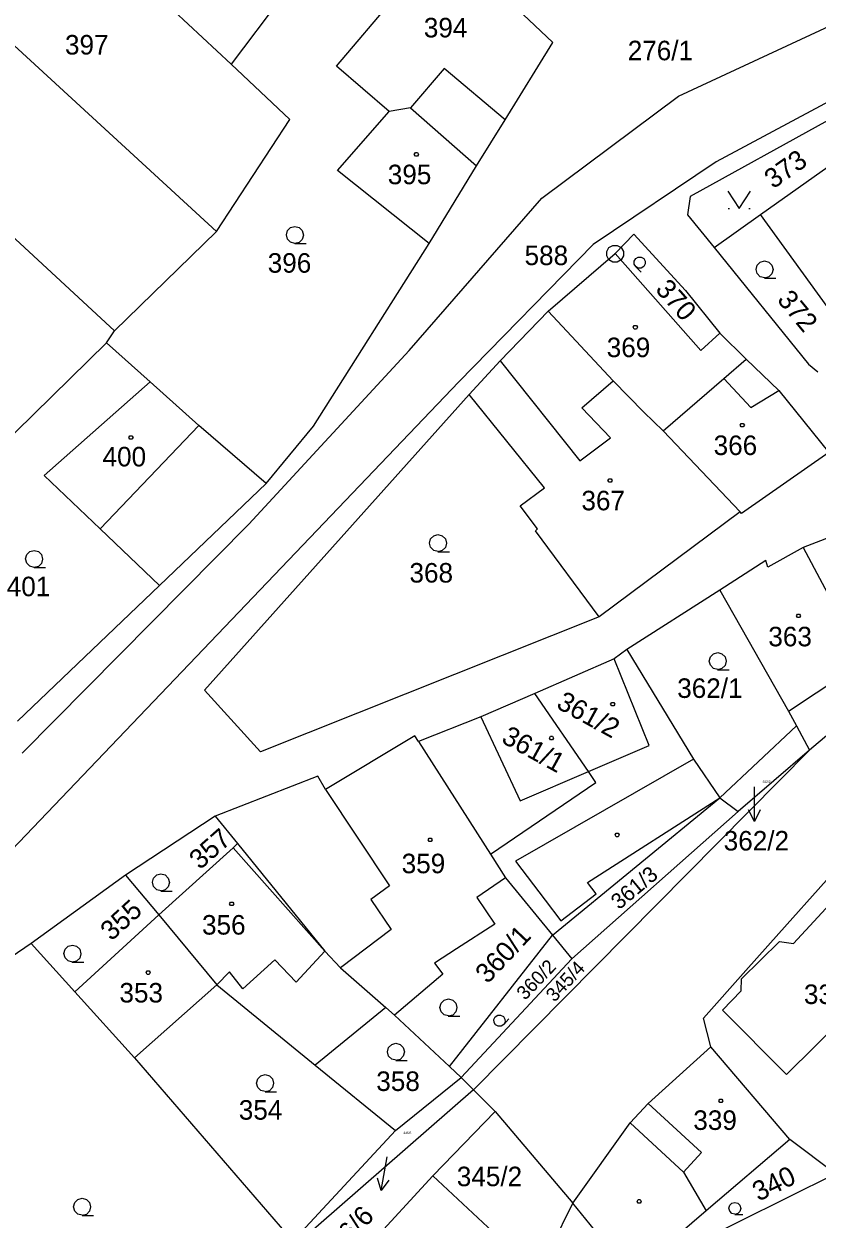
# Model space of a CAD drawing. Extents: x -609861 to -605046, y -1120287 to -1116307.
# Drawn here: x -607134.3 to -607065.2, y -1119416.3 to -1119312.2 of the extents above; entities that cross this region are included whole.
import ezdxf

# ---------------------------------------------------------------- set-up
doc = ezdxf.new("R2010")
doc.units = 0
for name, color, linetype in [('Vrstva 1', 7, 'Continuous'), ('Vrstva 2', 7, 'Continuous'), ('Vrstva 3', 7, 'Continuous'), ('Vrstva 4', 7, 'Continuous'), ('Vrstva 5', 7, 'Continuous'), ('Vrstva 7', 7, 'Continuous'), ('Vrstva 8', 7, 'Continuous')]:
    doc.layers.add(name, color=color, linetype=linetype)

msp = doc.modelspace()

# ---------------------------------------------------------------- linework, layer by layer
at = {"layer": 'Vrstva 1'}
for p, q in [((-607116.25, -1119315.74), (-607138.55, -1119294.86)), ((-607117.5, -1119330.31), (-607147.38, -1119302.89)), ((-607107.08, -1119315.91), (-607097.7, -1119304.91)), ((-607088.22, -1119313.84), (-607097.7, -1119304.91)), ((-607109.62, -1119306.98), (-607116.25, -1119315.74)), ((-607126.38, -1119338.96), (-607156.01, -1119311.54)), ((-607092.39, -1119320.57), (-607088.22, -1119313.84)), ((-607111.14, -1119320.55), (-607116.25, -1119315.74)), ((-607102.49, -1119319.85), (-607107.08, -1119315.91)), ((-607097.69, -1119316.12), (-607100.62, -1119319.53)), ((-607092.39, -1119320.57), (-607097.69, -1119316.12)), ((-607100.62, -1119319.53), (-607102.49, -1119319.85)), ((-607117.5, -1119330.31), (-607111.14, -1119320.55)), ((-607106.98, -1119324.99), (-607102.49, -1119319.85)), ((-607094.87, -1119324.58), (-607092.39, -1119320.57)), ((-607064.29, -1119320.65), (-607076.27, -1119327.26)), ((-607070.14, -1119328.83), (-607062.5, -1119323.4)), ((-607098.99, -1119331.35), (-607106.98, -1119324.99)), ((-607098.99, -1119331.35), (-607094.87, -1119324.58)), ((-607076.27, -1119327.26), (-607076.51, -1119328.85)), ((-607076.51, -1119328.85), (-607074.2, -1119331.71)), ((-607074.2, -1119331.71), (-607070.14, -1119328.83)), ((-607062.38, -1119339.56), (-607070.14, -1119328.83)), ((-607126.38, -1119338.96), (-607117.5, -1119330.31)), ((-607082.81, -1119332.23), (-607081.19, -1119330.53)), ((-607081.19, -1119330.53), (-607076.67, -1119335.43)), ((-607109.07, -1119347.25), (-607098.99, -1119331.35)), ((-607088.63, -1119337.24), (-607082.81, -1119332.23)), ((-607082.81, -1119332.23), (-607075.35, -1119340.67)), ((-607074.2, -1119331.71), (-607065.97, -1119341.86)), ((-607076.67, -1119335.43), (-607073.7, -1119339.14)), ((-607092.81, -1119341.56), (-607088.63, -1119337.24)), ((-607088.63, -1119337.24), (-607082.99, -1119343.3)), ((-607127.08, -1119339.98), (-607126.38, -1119338.96)), ((-607075.35, -1119340.67), (-607073.7, -1119339.14)), ((-607073.7, -1119339.14), (-607071.4, -1119341.43)), ((-607127.08, -1119339.98), (-607142.35, -1119354.96)), ((-607123.28, -1119343.39), (-607127.08, -1119339.98)), ((-607095.53, -1119344.49), (-607092.81, -1119341.56)), ((-607073.34, -1119343.09), (-607071.4, -1119341.43)), ((-607071.4, -1119341.43), (-607068.57, -1119344.15)), ((-607065.97, -1119341.86), (-607065.17, -1119342.51)), ((-607132.51, -1119351.54), (-607123.28, -1119343.39)), ((-607119.04, -1119347.18), (-607123.28, -1119343.39)), ((-607082.99, -1119343.3), (-607080.31, -1119346.03)), ((-607078.62, -1119347.66), (-607073.34, -1119343.09)), ((-607118.55, -1119370.22), (-607095.53, -1119344.49)), ((-607088.96, -1119352.6), (-607095.53, -1119344.49)), ((-607068.57, -1119344.15), (-607064.21, -1119349.53)), ((-607080.31, -1119346.03), (-607078.62, -1119347.66)), ((-607113.2, -1119352.23), (-607119.04, -1119347.18)), ((-607113.2, -1119352.23), (-607109.07, -1119347.25)), ((-607071.93, -1119354.7), (-607078.62, -1119347.66)), ((-607064.21, -1119349.53), (-607071.82, -1119354.86)), ((-607127.63, -1119356.19), (-607132.51, -1119351.54)), ((-607122.48, -1119361.11), (-607113.2, -1119352.23)), ((-607091.08, -1119354.18), (-607088.96, -1119352.6)), ((-607089.56, -1119356.19), (-607091.08, -1119354.18)), ((-607071.93, -1119354.7), (-607084.21, -1119363.84)), ((-607071.82, -1119354.86), (-607071.93, -1119354.7)), ((-607122.48, -1119361.11), (-607127.63, -1119356.19)), ((-607089.74, -1119356.35), (-607089.56, -1119356.19)), ((-607061.65, -1119355.97), (-607066.45, -1119357.81)), ((-607084.21, -1119363.84), (-607089.74, -1119356.35)), ((-607066.45, -1119357.81), (-607069.52, -1119359.51)), ((-607066.45, -1119357.81), (-607061.18, -1119367.7)), ((-607069.7, -1119358.95), (-607073.69, -1119361.51)), ((-607069.52, -1119359.51), (-607069.7, -1119358.95)), ((-607134.83, -1119372.93), (-607122.48, -1119361.11)), ((-607073.69, -1119361.51), (-607081.78, -1119366.7)), ((-607073.69, -1119361.51), (-607067.71, -1119372.05)), ((-607084.21, -1119363.84), (-607113.67, -1119375.59)), ((-607082.89, -1119367.51), (-607089.81, -1119370.51)), ((-607081.78, -1119366.7), (-607082.89, -1119367.51)), ((-607081.78, -1119366.7), (-607075.99, -1119376.24)), ((-607113.67, -1119375.59), (-607118.55, -1119370.22)), ((-607089.81, -1119370.51), (-607094.5, -1119372.54)), ((-607085.13, -1119377.31), (-607089.81, -1119370.51)), ((-607059.46, -1119370), (-607065.9, -1119375.44)), ((-607094.5, -1119372.54), (-607099.93, -1119374.69)), ((-607067.71, -1119372.05), (-607067.03, -1119373.32)), ((-607073.7, -1119379.59), (-607067.03, -1119373.32)), ((-607067.03, -1119373.32), (-607065.9, -1119375.44)), ((-607100.25, -1119374.19), (-607108.03, -1119378.86)), ((-607099.93, -1119374.69), (-607100.25, -1119374.19)), ((-607099.93, -1119374.69), (-607093.67, -1119384.49)), ((-607065.9, -1119375.44), (-607095.15, -1119405)), ((-607065.9, -1119375.44), (-607072.11, -1119380.78)), ((-607075.99, -1119376.24), (-607073.7, -1119379.59)), ((-607108.69, -1119377.71), (-607117.62, -1119381.18)), ((-607108.03, -1119378.86), (-607108.69, -1119377.71)), ((-607084.48, -1119378.26), (-607085.13, -1119377.31)), ((-607093.67, -1119384.49), (-607084.48, -1119378.26)), ((-607088.25, -1119391.56), (-607073.7, -1119379.59)), ((-607073.7, -1119379.59), (-607072.11, -1119380.78)), ((-607072.11, -1119380.78), (-607086.58, -1119393.6)), ((-607117.62, -1119381.18), (-607125.43, -1119386.34)), ((-607117.62, -1119381.18), (-607115.67, -1119383.58)), ((-607122.53, -1119389.79), (-607116.06, -1119383.94)), ((-607116.06, -1119383.94), (-607115.67, -1119383.58)), ((-607115.67, -1119383.58), (-607108.08, -1119392.94)), ((-607093.67, -1119384.49), (-607092.34, -1119386.57)), ((-607125.43, -1119386.34), (-607133.64, -1119392.28)), ((-607125.43, -1119386.34), (-607122.53, -1119389.79)), ((-607092.34, -1119386.57), (-607094.86, -1119388.27)), ((-607092.34, -1119386.57), (-607088.25, -1119391.56)), ((-607068.57, -1119391.41), (-607064.4, -1119386.77)), ((-607094.86, -1119388.27), (-607093.29, -1119390.59)), ((-607129.84, -1119396.49), (-607122.53, -1119389.79)), ((-607122.53, -1119389.79), (-607117.48, -1119395.86)), ((-607097.23, -1119402.99), (-607088.25, -1119391.56)), ((-607093.29, -1119390.59), (-607096.63, -1119392.75)), ((-607088.25, -1119391.56), (-607086.58, -1119393.6)), ((-607071.43, -1119394.62), (-607068.57, -1119391.41)), ((-607133.64, -1119392.28), (-607142.24, -1119398.06)), ((-607133.64, -1119392.28), (-607129.84, -1119396.49)), ((-607108.08, -1119392.94), (-607106.71, -1119394.38)), ((-607096.63, -1119392.75), (-607098.54, -1119393.98)), ((-607086.58, -1119393.6), (-607096.2, -1119403.95)), ((-607106.71, -1119394.38), (-607102.78, -1119397.84)), ((-607098.54, -1119393.98), (-607097.81, -1119394.94)), ((-607075.13, -1119398.77), (-607071.43, -1119394.62)), ((-607097.81, -1119394.94), (-607102.03, -1119398.5)), ((-607129.84, -1119396.49), (-607124.65, -1119402.22)), ((-607117.48, -1119395.86), (-607124.65, -1119402.22)), ((-607117.48, -1119395.86), (-607108.91, -1119402.85)), ((-607102.78, -1119397.84), (-607108.91, -1119402.85)), ((-607102.78, -1119397.84), (-607102.03, -1119398.5)), ((-607102.03, -1119398.5), (-607097.23, -1119402.99)), ((-607074.48, -1119401.26), (-607075.13, -1119398.77)), ((-607079.93, -1119406.19), (-607074.48, -1119401.26)), ((-607067.59, -1119409.33), (-607074.48, -1119401.26)), ((-607124.65, -1119402.22), (-607110.88, -1119418.17)), ((-607108.91, -1119402.85), (-607101.94, -1119408.54)), ((-607097.23, -1119402.99), (-607096.2, -1119403.95)), ((-607101.94, -1119408.54), (-607096.2, -1119403.95)), ((-607096.2, -1119403.95), (-607095.15, -1119405)), ((-607095.15, -1119405), (-607121.84, -1119428.29)), ((-607095.15, -1119405), (-607093.25, -1119406.91)), ((-607093.25, -1119406.91), (-607098.67, -1119412.49)), ((-607093.25, -1119406.91), (-607086.49, -1119414.89)), ((-607081.5, -1119407.88), (-607079.93, -1119406.19)), ((-607086.49, -1119414.89), (-607081.5, -1119407.88)), ((-607110.88, -1119418.17), (-607101.94, -1119408.54)), ((-607067.59, -1119409.33), (-607074.87, -1119415.55)), ((-607063.63, -1119412.31), (-607067.59, -1119409.33)), ((-607063.63, -1119412.31), (-607081.39, -1119421.12)), ((-607098.67, -1119412.49), (-607107.15, -1119421.67)), ((-607098.67, -1119412.49), (-607092.1, -1119418.62)), ((-607089.51, -1119420.98), (-607086.49, -1119414.89)), ((-607081.39, -1119421.12), (-607086.49, -1119414.89)), ((-607074.87, -1119415.55), (-607081.39, -1119421.12))]:
    msp.add_line(p, q, dxfattribs=at)
at = {"layer": 'Vrstva 3'}
for p, q in [((-607072.96, -1119328.29), (-607072.86, -1119328.29)), ((-607071.16, -1119328.29), (-607071.06, -1119328.29))]:
    msp.add_line(p, q, dxfattribs=at)
for points in [[(-607073.01, -1119326.79), (-607072.01, -1119328.29), (-607071.01, -1119326.79)], [(-607110.68, -1119331.34), (-607111.06, -1119331.24), (-607111.33, -1119330.97), (-607111.43, -1119330.6), (-607111.33, -1119330.23), (-607111.06, -1119329.96), (-607110.69, -1119329.86), (-607110.32, -1119329.96), (-607110.05, -1119330.23), (-607109.95, -1119330.61), (-607110.05, -1119330.99), (-607110.32, -1119331.26), (-607110.7, -1119331.36), (-607109.7, -1119331.36)], [(-607081.01, -1119333.36), (-607081.143, -1119333.133), (-607081.144, -1119332.877), (-607081.017, -1119332.654), (-607080.795, -1119332.525), (-607080.539, -1119332.525), (-607080.316, -1119332.652), (-607080.187, -1119332.874), (-607080.186, -1119333.13), (-607080.318, -1119333.358), (-607080.545, -1119333.491), (-607080.801, -1119333.492), (-607081.029, -1119333.36), (-607080.554, -1119333.832)], [(-607069.79, -1119334.34), (-607070.17, -1119334.24), (-607070.44, -1119333.97), (-607070.54, -1119333.6), (-607070.44, -1119333.23), (-607070.17, -1119332.96), (-607069.8, -1119332.86), (-607069.43, -1119332.96), (-607069.16, -1119333.23), (-607069.06, -1119333.61), (-607069.16, -1119333.99), (-607069.43, -1119334.26), (-607069.81, -1119334.36), (-607068.81, -1119334.36)], [(-607098.22, -1119358.16), (-607098.6, -1119358.06), (-607098.87, -1119357.79), (-607098.97, -1119357.42), (-607098.87, -1119357.05), (-607098.6, -1119356.78), (-607098.23, -1119356.68), (-607097.86, -1119356.78), (-607097.59, -1119357.05), (-607097.49, -1119357.43), (-607097.59, -1119357.81), (-607097.86, -1119358.08), (-607098.24, -1119358.18), (-607097.24, -1119358.18)], [(-607133.38, -1119359.54), (-607133.76, -1119359.44), (-607134.03, -1119359.17), (-607134.13, -1119358.8), (-607134.03, -1119358.43), (-607133.76, -1119358.16), (-607133.39, -1119358.06), (-607133.02, -1119358.16), (-607132.75, -1119358.43), (-607132.65, -1119358.81), (-607132.75, -1119359.19), (-607133.02, -1119359.46), (-607133.4, -1119359.56), (-607132.4, -1119359.56)], [(-607073.87, -1119368.43), (-607074.25, -1119368.33), (-607074.52, -1119368.06), (-607074.62, -1119367.69), (-607074.52, -1119367.32), (-607074.25, -1119367.05), (-607073.88, -1119366.95), (-607073.51, -1119367.05), (-607073.24, -1119367.32), (-607073.14, -1119367.7), (-607073.24, -1119368.08), (-607073.51, -1119368.35), (-607073.89, -1119368.45), (-607072.89, -1119368.45)], [(-607122.34, -1119387.69), (-607122.72, -1119387.59), (-607122.99, -1119387.32), (-607123.09, -1119386.95), (-607122.99, -1119386.58), (-607122.72, -1119386.31), (-607122.35, -1119386.21), (-607121.98, -1119386.31), (-607121.71, -1119386.58), (-607121.61, -1119386.96), (-607121.71, -1119387.34), (-607121.98, -1119387.61), (-607122.36, -1119387.71), (-607121.36, -1119387.71)], [(-607130.05, -1119393.89), (-607130.43, -1119393.79), (-607130.7, -1119393.52), (-607130.8, -1119393.15), (-607130.7, -1119392.78), (-607130.43, -1119392.51), (-607130.06, -1119392.41), (-607129.69, -1119392.51), (-607129.42, -1119392.78), (-607129.32, -1119393.16), (-607129.42, -1119393.54), (-607129.69, -1119393.81), (-607130.07, -1119393.91), (-607129.07, -1119393.91)], [(-607097.31, -1119398.58), (-607097.69, -1119398.48), (-607097.96, -1119398.21), (-607098.06, -1119397.84), (-607097.96, -1119397.47), (-607097.69, -1119397.2), (-607097.32, -1119397.1), (-607096.95, -1119397.2), (-607096.68, -1119397.47), (-607096.58, -1119397.85), (-607096.68, -1119398.23), (-607096.95, -1119398.5), (-607097.33, -1119398.6), (-607096.33, -1119398.6)], [(-607092.51, -1119399.32), (-607092.731, -1119399.463), (-607092.987, -1119399.474), (-607093.215, -1119399.356), (-607093.353, -1119399.139), (-607093.364, -1119398.884), (-607093.246, -1119398.656), (-607093.03, -1119398.518), (-607092.774, -1119398.507), (-607092.541, -1119398.629), (-607092.398, -1119398.85), (-607092.387, -1119399.106), (-607092.509, -1119399.339), (-607092.057, -1119398.845)], [(-607101.88, -1119402.44), (-607102.26, -1119402.34), (-607102.53, -1119402.07), (-607102.63, -1119401.7), (-607102.53, -1119401.33), (-607102.26, -1119401.06), (-607101.89, -1119400.96), (-607101.52, -1119401.06), (-607101.25, -1119401.33), (-607101.15, -1119401.71), (-607101.25, -1119402.09), (-607101.52, -1119402.36), (-607101.9, -1119402.46), (-607100.9, -1119402.46)], [(-607113.27, -1119405.17), (-607113.65, -1119405.07), (-607113.92, -1119404.8), (-607114.02, -1119404.43), (-607113.92, -1119404.06), (-607113.65, -1119403.79), (-607113.28, -1119403.69), (-607112.91, -1119403.79), (-607112.64, -1119404.06), (-607112.54, -1119404.44), (-607112.64, -1119404.82), (-607112.91, -1119405.09), (-607113.29, -1119405.19), (-607112.29, -1119405.19)], [(-607129.2, -1119415.93), (-607129.58, -1119415.83), (-607129.85, -1119415.56), (-607129.95, -1119415.19), (-607129.85, -1119414.82), (-607129.58, -1119414.55), (-607129.21, -1119414.45), (-607128.84, -1119414.55), (-607128.57, -1119414.82), (-607128.47, -1119415.2), (-607128.57, -1119415.58), (-607128.84, -1119415.85), (-607129.22, -1119415.95), (-607128.22, -1119415.95)], [(-607072.38, -1119415.84), (-607072.646, -1119415.77), (-607072.835, -1119415.581), (-607072.905, -1119415.322), (-607072.835, -1119415.063), (-607072.646, -1119414.874), (-607072.387, -1119414.804), (-607072.128, -1119414.874), (-607071.939, -1119415.063), (-607071.869, -1119415.329), (-607071.939, -1119415.595), (-607072.128, -1119415.784), (-607072.394, -1119415.854), (-607071.694, -1119415.854)]]:
    msp.add_lwpolyline(points, dxfattribs=at)
at = {"layer": 'Vrstva 4'}
for p, q in [((-607077.29, -1119318.52), (-607063.75, -1119312.23)), ((-607089.18, -1119327.4), (-607077.29, -1119318.52)), ((-607062.23, -1119317.92), (-607074, -1119324.23)), ((-607100.62, -1119319.53), (-607094.87, -1119324.58)), ((-607074, -1119324.23), (-607084.71, -1119331.44)), ((-607100.75, -1119340.65), (-607089.18, -1119327.4)), ((-607084.71, -1119331.44), (-607096.43, -1119343.4)), ((-607114.71, -1119355.79), (-607100.75, -1119340.65)), ((-607092.81, -1119341.56), (-607085.87, -1119350.27)), ((-607096.43, -1119343.4), (-607142.32, -1119391.42)), ((-607085.7, -1119345.66), (-607082.99, -1119343.3)), ((-607073.34, -1119343.09), (-607071, -1119345.62)), ((-607071, -1119345.62), (-607068.57, -1119344.15)), ((-607083.22, -1119348.25), (-607085.7, -1119345.66)), ((-607127.63, -1119356.19), (-607119.04, -1119347.18)), ((-607085.87, -1119350.27), (-607083.22, -1119348.25)), ((-607134.43, -1119375.71), (-607114.71, -1119355.79)), ((-607079.86, -1119375.05), (-607082.89, -1119367.51)), ((-607067.71, -1119372.05), (-607061.18, -1119367.7)), ((-607094.5, -1119372.54), (-607091.08, -1119379.87)), ((-607085.13, -1119377.31), (-607079.86, -1119375.05)), ((-607075.99, -1119376.24), (-607091.47, -1119385.1)), ((-607091.08, -1119379.87), (-607085.13, -1119377.31)), ((-607108.03, -1119378.86), (-607102.46, -1119387.27)), ((-607085.22, -1119386.96), (-607073.7, -1119379.59)), ((-607116.06, -1119383.94), (-607108.08, -1119392.94)), ((-607091.47, -1119385.1), (-607088.9, -1119388.49)), ((-607102.46, -1119387.27), (-607104.08, -1119388.45)), ((-607084.47, -1119387.96), (-607085.22, -1119386.96)), ((-607087.54, -1119390.29), (-607084.47, -1119387.96)), ((-607104.08, -1119388.45), (-607102.32, -1119391.07)), ((-607088.9, -1119388.49), (-607087.54, -1119390.29)), ((-607102.32, -1119391.07), (-607106.71, -1119394.38)), ((-607108.08, -1119392.94), (-607110.58, -1119395.63)), ((-607112.42, -1119393.7), (-607115.21, -1119396.23)), ((-607110.58, -1119395.63), (-607112.42, -1119393.7)), ((-607116.37, -1119394.74), (-607117.48, -1119395.86)), ((-607115.21, -1119396.23), (-607116.37, -1119394.74)), ((-607075.29, -1119410.48), (-607079.93, -1119406.19)), ((-607081.5, -1119407.88), (-607076.86, -1119412.18)), ((-607076.86, -1119412.18), (-607075.29, -1119410.48)), ((-607076.86, -1119412.18), (-607074.87, -1119415.55))]:
    msp.add_line(p, q, dxfattribs=at)
msp.add_lwpolyline([(-607056.59, -1119396.38), (-607060.99, -1119400.73), (-607062.92, -1119398.78), (-607067.89, -1119403.69), (-607073.47, -1119398.09), (-607071.83, -1119396.39), (-607071.81, -1119395.34), (-607068.5, -1119392.1), (-607067.28, -1119392.28), (-607063.39, -1119388.08), (-607057.81, -1119393.72), (-607058.52, -1119394.42)], close=True, dxfattribs=at)
at = {"layer": 'Vrstva 5'}
for points in [[(-607100.02, -1119323.44), (-607099.93, -1119323.59), (-607100.02, -1119323.74), (-607100.2, -1119323.74), (-607100.29, -1119323.59), (-607100.2, -1119323.44)], [(-607080.96, -1119338.49), (-607080.87, -1119338.64), (-607080.96, -1119338.79), (-607081.14, -1119338.79), (-607081.23, -1119338.64), (-607081.14, -1119338.49)], [(-607071.65, -1119347.01), (-607071.56, -1119347.16), (-607071.65, -1119347.31), (-607071.83, -1119347.31), (-607071.92, -1119347.16), (-607071.83, -1119347.01)], [(-607124.87, -1119348.09), (-607124.78, -1119348.24), (-607124.87, -1119348.39), (-607125.05, -1119348.39), (-607125.14, -1119348.24), (-607125.05, -1119348.09)], [(-607083.16, -1119351.82), (-607083.07, -1119351.97), (-607083.16, -1119352.12), (-607083.34, -1119352.12), (-607083.43, -1119351.97), (-607083.34, -1119351.82)], [(-607066.75, -1119363.6), (-607066.66, -1119363.75), (-607066.75, -1119363.9), (-607066.93, -1119363.9), (-607067.02, -1119363.75), (-607066.93, -1119363.6)], [(-607082.93, -1119371.29), (-607082.84, -1119371.44), (-607082.93, -1119371.59), (-607083.11, -1119371.59), (-607083.2, -1119371.44), (-607083.11, -1119371.29)], [(-607088.26, -1119374.24), (-607088.17, -1119374.39), (-607088.26, -1119374.54), (-607088.44, -1119374.54), (-607088.53, -1119374.39), (-607088.44, -1119374.24)], [(-607098.82, -1119383.1), (-607098.73, -1119383.25), (-607098.82, -1119383.4), (-607099, -1119383.4), (-607099.09, -1119383.25), (-607099, -1119383.1)], [(-607082.54, -1119382.68), (-607082.45, -1119382.83), (-607082.54, -1119382.98), (-607082.72, -1119382.98), (-607082.81, -1119382.83), (-607082.72, -1119382.68)], [(-607116.1, -1119388.67), (-607116.01, -1119388.82), (-607116.1, -1119388.97), (-607116.28, -1119388.97), (-607116.37, -1119388.82), (-607116.28, -1119388.67)], [(-607123.38, -1119394.66), (-607123.29, -1119394.81), (-607123.38, -1119394.96), (-607123.56, -1119394.96), (-607123.65, -1119394.81), (-607123.56, -1119394.66)], [(-607073.52, -1119405.82), (-607073.43, -1119405.97), (-607073.52, -1119406.12), (-607073.7, -1119406.12), (-607073.79, -1119405.97), (-607073.7, -1119405.82)], [(-607080.63, -1119414.57), (-607080.54, -1119414.72), (-607080.63, -1119414.87), (-607080.81, -1119414.87), (-607080.9, -1119414.72), (-607080.81, -1119414.57)]]:
    msp.add_lwpolyline(points, close=True, dxfattribs=at)
at = {"layer": 'Vrstva 7'}
for p, q in [((-607070.689, -1119381.65), (-607070.69, -1119378.65)), ((-607103.19, -1119413.783), (-607102.66, -1119410.83))]:
    msp.add_line(p, q, dxfattribs=at)
for points in [[(-607070.189, -1119380.65), (-607070.689, -1119381.65), (-607071.189, -1119380.65)], [(-607102.521, -1119412.887), (-607103.19, -1119413.783), (-607103.505, -1119412.71)]]:
    msp.add_lwpolyline(points, dxfattribs=at)
at = {"layer": 'Vrstva 8'}
msp.add_line((-607082.86, -1119332.23), (-607082.76, -1119332.23), dxfattribs=at)
msp.add_lwpolyline([(-607082.62, -1119331.51), (-607082.28, -1119331.7), (-607082.09, -1119332.04), (-607082.09, -1119332.43), (-607082.28, -1119332.77), (-607082.62, -1119332.96), (-607083.01, -1119332.96), (-607083.35, -1119332.77), (-607083.54, -1119332.43), (-607083.54, -1119332.04), (-607083.35, -1119331.7), (-607083.01, -1119331.51)], close=True, dxfattribs=at)

# ---------------------------------------------------------------- texts
at = {"layer": 'Vrstva 2'}
for s, height, p in [('394', 1.7, (-607099.463, -1119313.41)), ('397', 1.7, (-607130.703, -1119314.9)), ('276/1', 1.7, (-607081.713, -1119315.4)), ('395', 1.7, (-607102.603, -1119326.19)), ('396', 1.7, (-607113.053, -1119333.89)), ('369', 1.7, (-607083.543, -1119341.24)), ('366', 1.7, (-607074.233, -1119349.76)), ('400', 1.7, (-607127.433, -1119350.75)), ('367', 1.7, (-607085.743, -1119354.57)), ('368', 1.7, (-607100.713, -1119360.86)), ('401', 1.7, (-607135.773, -1119362.05)), ('363', 1.7, (-607069.473, -1119366.41)), ('362/1', 1.7, (-607077.403, -1119370.9)), ('362/2', 0.2, (-607069.972, -1119378.3)), ('359', 1.7, (-607101.393, -1119386.16)), ('356', 1.7, (-607118.773, -1119391.5)), ('353', 1.7, (-607125.963, -1119397.41)), ('337', 1.7, (-607066.373, -1119397.54)), ('358', 1.7, (-607103.603, -1119405.11)), ('354', 1.7, (-607115.573, -1119407.61)), ('339', 1.7, (-607076.003, -1119408.5)), ('346/6', 0.2, (-607101.242, -1119408.86)), ('345/2', 1.7, (-607096.593, -1119413.4))]:
    msp.add_text(s, height=height, dxfattribs=at).set_placement(p)
for s, height, rotation, p in [('373', 1.7, 35.12231, (-607069.046, -1119326.643)), ('370', 1.7, 311.40256, (-607079.383, -1119335.388)), ('372', 1.7, 309.62639, (-607068.779, -1119336.283)), ('361/2', 1.7, 331.2269, (-607088.022, -1119371.724)), ('361/1', 1.7, 331.2269, (-607092.802, -1119374.734)), ('357', 1.7, 41.42485, (-607118.952, -1119385.913)), ('361/3', 1.36, 39.70598, (-607082.466, -1119389.386)), ('355', 1.7, 42.28429, (-607126.664, -1119392.12)), ('360/1', 1.7, 46.81065, (-607093.908, -1119395.847)), ('360/2', 1.2, 45.89392, (-607090.653, -1119397.27)), ('345/4', 1.2, 46.81065, (-607088.085, -1119397.438)), ('340', 1.7, 26.12688, (-607070.327, -1119414.755))]:
    msp.add_text(s, height=height, rotation=rotation, dxfattribs=at).set_placement(p)
at = {"layer": 'Vrstva 7'}
msp.add_text('362/2', height=1.7, dxfattribs=at).set_placement((-607073.357, -1119384.18))
msp.add_text('346/6', height=1.7, rotation=46.81065, dxfattribs=at).set_placement((-607107.58, -1119420.25))
at = {"layer": 'Vrstva 8'}
msp.add_text('588', height=1.7, dxfattribs=at).set_placement((-607090.693, -1119333.23))

doc.saveas('drawing.dxf')
